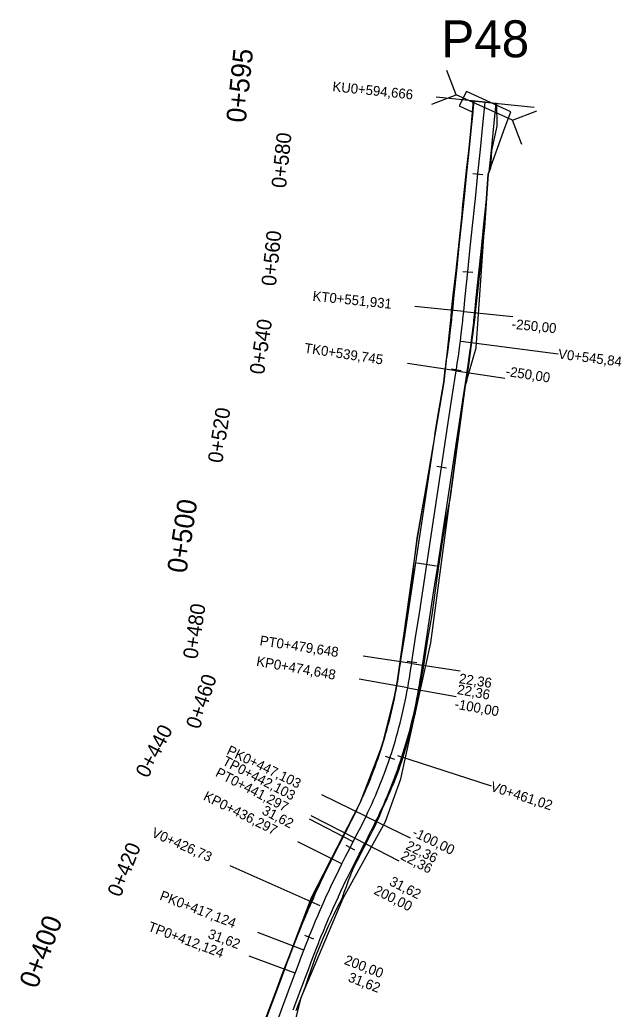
# Model space of a CAD drawing. Extents: x -636600 to -628587, y -1090963 to -1085869.
# Drawn here: x -635468.6 to -635346.4, y -1089113.9 to -1088913 of the extents above; entities that cross this region are included whole.
import ezdxf

# ---------------------------------------------------------------- set-up
doc = ezdxf.new("R2010")
doc.units = 0
for name, color, linetype in [('01_PARCELY_NÁVRH_PC', 7, 'Continuous'), ('03_PC_OBJEKTY_NÁVRH', 7, 'Continuous'), ('HEKTOMETRY100', 7, 'Continuous'), ('HEKTOMETRY20', 7, 'Continuous'), ('HL_BODY', 7, 'Continuous'), ('POLOMERY', 7, 'Continuous'), ('situace_osa', 7, 'Continuous'), ('situace_těleso', 7, 'Continuous'), ('situace_vozovka', 7, 'Continuous'), ('VRCHOLY', 7, 'Continuous')]:
    doc.layers.add(name, color=color, linetype=linetype)

msp = doc.modelspace()

# ---------------------------------------------------------------- linework, layer by layer
at = {"layer": '01_PARCELY_NÁVRH_PC'}
msp.add_lwpolyline([(-635412.69, -1089116.75), (-635411.38, -1089111.54), (-635402.9, -1089091.33), (-635394.3, -1089075.77), (-635391.17, -1089067.12), (-635385.06, -1089039.5), (-635378.75, -1088992.32), (-635378.08, -1088987.33), (-635375.83, -1088979.61), (-635373.37, -1088944.35), (-635369.95, -1088934.7), (-635368.8, -1088931.63), (-635377.78, -1088927.53), (-635379.28, -1088930.46), (-635376.55, -1088931.71), (-635382.41, -1088986.58), (-635387.8, -1089018.21), (-635392.18, -1089049.09), (-635394.99, -1089060.4), (-635399.46, -1089072.07), (-635409.36, -1089091.3), (-635427.3, -1089138.63)], dxfattribs=at)
at = {"layer": '03_PC_OBJEKTY_NÁVRH'}
for points in [[(-635384.84, -1088930.13), (-635379.88, -1088928.24), (-635381.77, -1088923.29)], [(-635368.48, -1088933.35), (-635379.88, -1088928.24)], [(-635366.59, -1088938.31), (-635368.48, -1088933.35), (-635363.52, -1088931.46)]]:
    msp.add_lwpolyline(points, dxfattribs=at)
at = {"layer": 'HEKTOMETRY100'}
for points in [[(-635375.99, -1088929.46), (-635372.01, -1088929.87)], [(-635387.87, -1089023.26), (-635383.91, -1089023.86)]]:
    msp.add_lwpolyline(points, dxfattribs=at)
at = {"layer": 'HEKTOMETRY20'}
for points in [[(-635374.99, -1088929.57), (-635373, -1088929.77)], [(-635376.49, -1088944.16), (-635374.5, -1088944.36)], [(-635378.53, -1088964.05), (-635376.54, -1088964.25)], [(-635380.86, -1088983.86), (-635378.88, -1088984.16)], [(-635383.87, -1089003.64), (-635381.89, -1089003.94)], [(-635389.89, -1089043.18), (-635387.91, -1089043.48)], [(-635394.31, -1089062.48), (-635392.41, -1089063.11)], [(-635402.33, -1089080.6), (-635400.56, -1089081.52)], [(-635410.75, -1089098.84), (-635408.89, -1089099.59)]]:
    msp.add_lwpolyline(points, dxfattribs=at)
at = {"layer": 'HL_BODY'}
for points in [[(-635374, -1088929.67), (-635383.94, -1088928.65)], [(-635378.36, -1088972.18), (-635388.31, -1088971.16)], [(-635379.9, -1088984.27), (-635389.79, -1088982.76)], [(-635388.95, -1089043.68), (-635398.84, -1089042.17)], [(-635389.75, -1089048.61), (-635399.59, -1089046.86)], [(-635398.22, -1089074.73), (-635407.22, -1089070.37)], [(-635400.85, -1089079.91), (-635409.74, -1089075.32)], [(-635400.48, -1089079.19), (-635409.37, -1089074.61)], [(-635403.13, -1089084.36), (-635412.07, -1089079.89)], [(-635410.87, -1089101.89), (-635420.2, -1089098.29)], [(-635412.63, -1089106.57), (-635422.01, -1089103.09)]]:
    msp.add_lwpolyline(points, dxfattribs=at)
at = {"layer": 'POLOMERY'}
for points in [[(-635374, -1088929.67), (-635364.05, -1088930.69)], [(-635378.36, -1088972.18), (-635368.42, -1088973.2)], [(-635379.9, -1088984.27), (-635370.02, -1088985.77)], [(-635388.95, -1089043.68), (-635379.07, -1089045.18)], [(-635389.75, -1089048.61), (-635379.9, -1089050.37)], [(-635400.85, -1089079.91), (-635409.74, -1089075.32)], [(-635398.22, -1089074.73), (-635389.23, -1089079.1)], [(-635403.13, -1089084.36), (-635412.07, -1089079.89)], [(-635400.48, -1089079.19), (-635391.59, -1089083.78)], [(-635410.87, -1089101.89), (-635420.2, -1089098.29)], [(-635412.63, -1089106.57), (-635422.01, -1089103.09)]]:
    msp.add_lwpolyline(points, dxfattribs=at)
at = {"layer": 'situace_osa'}
msp.add_lwpolyline([(-635416.86, -1089117.94), (-635415.11, -1089113.25), (-635413.37, -1089108.56), (-635412.63, -1089106.57), (-635412.05, -1089105.01), (-635411.63, -1089103.88), (-635411.47, -1089103.45), (-635410.87, -1089101.89), (-635410.41, -1089100.7), (-635409.94, -1089099.51), (-635409.82, -1089099.22), (-635409.46, -1089098.33), (-635408.97, -1089097.15), (-635408.48, -1089095.97), (-635407.98, -1089094.79), (-635407.89, -1089094.6), (-635407.47, -1089093.62), (-635406.95, -1089092.45), (-635406.43, -1089091.28), (-635405.89, -1089090.12), (-635405.85, -1089090.04), (-635405.36, -1089088.96), (-635404.81, -1089087.81), (-635404.25, -1089086.65), (-635403.7, -1089085.52), (-635403.69, -1089085.51), (-635403.13, -1089084.36), (-635402.37, -1089082.87), (-635401.61, -1089081.39), (-635401.44, -1089081.06), (-635400.85, -1089079.91), (-635400.48, -1089079.19), (-635400.02, -1089078.3), (-635399.57, -1089077.41), (-635399.16, -1089076.62), (-635399.11, -1089076.52), (-635398.66, -1089075.63), (-635398.22, -1089074.73), (-635397.83, -1089073.9), (-635397.44, -1089073.07), (-635397.06, -1089072.24), (-635397, -1089072.11), (-635396.68, -1089071.4), (-635396.32, -1089070.56), (-635395.96, -1089069.71), (-635395.61, -1089068.86), (-635395.26, -1089068.01), (-635395.06, -1089067.5), (-635394.93, -1089067.16), (-635394.6, -1089066.3), (-635394.28, -1089065.44), (-635393.97, -1089064.57), (-635393.67, -1089063.71), (-635393.37, -1089062.84), (-635393.36, -1089062.8), (-635393.08, -1089061.97), (-635392.81, -1089061.09), (-635392.53, -1089060.21), (-635392.27, -1089059.33), (-635392.02, -1089058.45), (-635391.89, -1089058.02), (-635391.77, -1089057.57), (-635391.53, -1089056.68), (-635391.3, -1089055.79), (-635391.08, -1089054.9), (-635390.86, -1089054.01), (-635390.67, -1089053.17), (-635390.65, -1089053.11), (-635390.46, -1089052.22), (-635390.27, -1089051.32), (-635390.08, -1089050.42), (-635389.91, -1089049.52), (-635389.75, -1089048.61), (-635389.69, -1089048.27), (-635389.58, -1089047.63), (-635389.41, -1089046.64), (-635389.26, -1089045.66), (-635389.1, -1089044.67), (-635388.95, -1089043.68), (-635388.9, -1089043.33), (-635388.15, -1089038.39), (-635387.39, -1089033.44), (-635386.64, -1089028.5), (-635385.89, -1089023.56), (-635385.14, -1089018.62), (-635384.38, -1089013.67), (-635383.63, -1089008.73), (-635382.88, -1089003.79), (-635382.12, -1088998.84), (-635381.37, -1088993.9), (-635380.62, -1088988.96), (-635379.9, -1088984.27), (-635379.87, -1088984.01), (-635379.68, -1088982.76), (-635379.46, -1088981.25), (-635379.26, -1088979.74), (-635379.17, -1088979.06), (-635379.06, -1088978.23), (-635378.87, -1088976.72), (-635378.69, -1088975.21), (-635378.57, -1088974.1), (-635378.52, -1088973.69), (-635378.36, -1088972.18), (-635378.05, -1088969.13), (-635377.54, -1088964.15), (-635377.03, -1088959.18), (-635376.52, -1088954.21), (-635376.01, -1088949.23), (-635375.5, -1088944.26), (-635374.98, -1088939.28), (-635374.47, -1088934.31), (-635374, -1088929.67)], dxfattribs=at)
at = {"layer": 'situace_těleso'}
msp.add_lwpolyline([(-635419.09, -1089117.11), (-635417.33, -1089112.43), (-635415.59, -1089107.74), (-635414.83, -1089105.75), (-635414.23, -1089104.2), (-635413.79, -1089103.07), (-635413.62, -1089102.64), (-635412.99, -1089101.07), (-635412.51, -1089099.88), (-635412.04, -1089098.67), (-635411.92, -1089098.37), (-635411.57, -1089097.47), (-635411.09, -1089096.26), (-635410.61, -1089095.06), (-635410.12, -1089093.87), (-635410.04, -1089093.67), (-635409.62, -1089092.68), (-635409.11, -1089091.49), (-635408.59, -1089090.3), (-635408.06, -1089089.12), (-635408.02, -1089089.04), (-635407.51, -1089087.95), (-635406.95, -1089086.78), (-635406.39, -1089085.62), (-635405.83, -1089084.48), (-635405.82, -1089084.46), (-635405.24, -1089083.3), (-635404.47, -1089081.81), (-635403.7, -1089080.32), (-635403.52, -1089079.99), (-635402.92, -1089078.84), (-635402.54, -1089078.13), (-635402.08, -1089077.25), (-635401.62, -1089076.37), (-635401.21, -1089075.58), (-635401.16, -1089075.49), (-635400.71, -1089074.62), (-635400.27, -1089073.74), (-635399.87, -1089072.94), (-635399.48, -1089072.13), (-635399.12, -1089071.3), (-635399.07, -1089071.18), (-635398.77, -1089070.48), (-635398.43, -1089069.65), (-635398.08, -1089068.82), (-635397.74, -1089067.99), (-635397.4, -1089067.16), (-635397.21, -1089066.66), (-635397.08, -1089066.32), (-635396.76, -1089065.49), (-635396.45, -1089064.65), (-635396.14, -1089063.8), (-635395.84, -1089062.96), (-635395.55, -1089062.11), (-635395.54, -1089062.07), (-635395.27, -1089061.26), (-635394.99, -1089060.4), (-635394.73, -1089059.55), (-635394.47, -1089058.69), (-635394.22, -1089057.82), (-635394.1, -1089057.4), (-635393.98, -1089056.96), (-635393.75, -1089056.09), (-635393.53, -1089055.22), (-635393.31, -1089054.35), (-635393.1, -1089053.48), (-635392.91, -1089052.66), (-635392.9, -1089052.61), (-635392.71, -1089051.73), (-635392.52, -1089050.85), (-635392.35, -1089049.97), (-635392.18, -1089049.09), (-635392.02, -1089048.21), (-635391.96, -1089047.87), (-635391.85, -1089047.24), (-635391.7, -1089046.27), (-635391.55, -1089045.3), (-635391.4, -1089044.31), (-635391.25, -1089043.33), (-635391.2, -1089042.98), (-635390.43, -1089038.04), (-635389.62, -1089033.11), (-635388.98, -1089028.14), (-635388.41, -1089023.17), (-635387.8, -1089018.21), (-635386.94, -1089013.28), (-635386.06, -1089008.36), (-635385.19, -1089003.43), (-635384.37, -1088998.5), (-635384.08, -1088996.39), (-635382.41, -1088986.58), (-635382.14, -1088983.93), (-635382.1, -1088983.68), (-635381.93, -1088982.43), (-635381.74, -1088980.93), (-635381.56, -1088979.44), (-635381.48, -1088978.76), (-635381.39, -1088977.94), (-635381.23, -1088976.44), (-635381.08, -1088974.93), (-635380.98, -1088973.83), (-635380.95, -1088973.43), (-635380.84, -1088971.93), (-635380.5, -1088968.87), (-635379.89, -1088963.91), (-635379.28, -1088958.95), (-635378.76, -1088953.97), (-635378.63, -1088951.19), (-635377.75, -1088942.97), (-635377.27, -1088939.05), (-635376.81, -1088934.07), (-635376.41, -1088929.42), (-635376.23, -1088929.44), (-635374, -1088929.67), (-635371.76, -1088929.9), (-635371.71, -1088929.9), (-635371.67, -1088934.6), (-635372.71, -1088939.52), (-635372.94, -1088943.13), (-635373.37, -1088944.35), (-635374.13, -1088955.18), (-635374.59, -1088959.43), (-635375.14, -1088964.4), (-635375.7, -1088969.37), (-635376.04, -1088972.42), (-635376.21, -1088973.95), (-635376.26, -1088974.35), (-635376.4, -1088975.47), (-635376.6, -1088977), (-635376.8, -1088978.52), (-635376.92, -1088979.36), (-635377.02, -1088980.04), (-635377.22, -1088981.57), (-635377.43, -1088983.09), (-635377.6, -1088984.36), (-635377.63, -1088984.61), (-635377.73, -1088986.12), (-635378.08, -1088987.33), (-635381.11, -1089009.95), (-635381.91, -1089014.05), (-635382.75, -1089018.98), (-635383.48, -1089023.92), (-635384.2, -1089028.87), (-635384.85, -1089033.83), (-635385.71, -1089038.76), (-635386.51, -1089043.69), (-635386.56, -1089044.04), (-635386.71, -1089045.03), (-635386.86, -1089046.03), (-635387.02, -1089047.03), (-635387.18, -1089048.03), (-635387.29, -1089048.69), (-635387.36, -1089049.04), (-635387.53, -1089049.97), (-635387.69, -1089050.89), (-635387.87, -1089051.81), (-635388.06, -1089052.74), (-635388.26, -1089053.66), (-635388.27, -1089053.71), (-635388.47, -1089054.57), (-635388.69, -1089055.49), (-635388.92, -1089056.4), (-635389.16, -1089057.31), (-635389.42, -1089058.21), (-635389.55, -1089058.67), (-635389.68, -1089059.12), (-635389.95, -1089060.02), (-635390.21, -1089060.92), (-635390.48, -1089061.82), (-635390.76, -1089062.72), (-635391.04, -1089063.57), (-635391.05, -1089063.61), (-635391.35, -1089064.51), (-635391.66, -1089065.39), (-635391.99, -1089066.28), (-635392.32, -1089067.16), (-635392.66, -1089068.03), (-635392.83, -1089068.37), (-635393.03, -1089068.9), (-635393.39, -1089069.77), (-635393.77, -1089070.63), (-635394.16, -1089071.48), (-635394.55, -1089072.34), (-635394.9, -1089073.05), (-635394.94, -1089073.19), (-635395.26, -1089074.08), (-635395.64, -1089074.94), (-635396.03, -1089075.79), (-635396.47, -1089076.72), (-635396.92, -1089077.63), (-635396.97, -1089077.72), (-635397.37, -1089078.54), (-635397.83, -1089079.43), (-635398.29, -1089080.32), (-635398.66, -1089081.04), (-635399.26, -1089082.19), (-635399.43, -1089082.52), (-635400.19, -1089083.99), (-635400.94, -1089085.46), (-635401.4, -1089086.63), (-635401.41, -1089086.65), (-635401.85, -1089087.82), (-635402.28, -1089089.01), (-635402.71, -1089090.21), (-635403.08, -1089091.32), (-635403.13, -1089091.4), (-635403.7, -1089092.52), (-635404.27, -1089093.65), (-635404.82, -1089094.78), (-635405.28, -1089095.73), (-635405.36, -1089095.92), (-635405.89, -1089097.06), (-635406.41, -1089098.21), (-635406.91, -1089099.37), (-635407.28, -1089100.24), (-635407.4, -1089100.53), (-635407.87, -1089101.7), (-635408.33, -1089102.87), (-635408.91, -1089104.42), (-635409.06, -1089104.84), (-635409.46, -1089105.98), (-635410.01, -1089107.55), (-635410.68, -1089109.56), (-635412.5, -1089114.22)], dxfattribs=at)
at = {"layer": 'situace_vozovka'}
for points in [[(-635418.97, -1089117.15), (-635417.22, -1089112.47), (-635415.48, -1089107.78), (-635414.74, -1089105.79), (-635414.16, -1089104.22), (-635413.73, -1089103.08), (-635413.57, -1089102.65), (-635412.97, -1089101.08), (-635412.5, -1089099.88), (-635412.03, -1089098.68), (-635411.91, -1089098.38), (-635411.54, -1089097.48), (-635411.05, -1089096.28), (-635410.55, -1089095.09), (-635410.04, -1089093.9), (-635409.96, -1089093.71), (-635409.53, -1089092.72), (-635409, -1089091.53), (-635408.47, -1089090.35), (-635407.94, -1089089.18), (-635407.9, -1089089.09), (-635407.39, -1089088.01), (-635406.84, -1089086.84), (-635406.28, -1089085.67), (-635405.72, -1089084.53), (-635405.71, -1089084.51), (-635405.14, -1089083.35), (-635404.38, -1089081.85), (-635403.61, -1089080.36), (-635403.44, -1089080.03), (-635402.85, -1089078.88), (-635402.48, -1089078.16), (-635402.02, -1089077.27), (-635401.57, -1089076.39), (-635401.17, -1089075.6), (-635401.12, -1089075.51), (-635400.68, -1089074.63), (-635400.25, -1089073.75), (-635399.86, -1089072.94), (-635399.48, -1089072.13), (-635399.11, -1089071.31), (-635399.05, -1089071.18), (-635398.74, -1089070.49), (-635398.38, -1089069.67), (-635398.03, -1089068.84), (-635397.69, -1089068.01), (-635397.35, -1089067.18), (-635397.16, -1089066.68), (-635397.03, -1089066.34), (-635396.71, -1089065.51), (-635396.4, -1089064.66), (-635396.09, -1089063.82), (-635395.79, -1089062.97), (-635395.51, -1089062.12), (-635395.49, -1089062.08), (-635395.22, -1089061.27), (-635394.95, -1089060.42), (-635394.69, -1089059.56), (-635394.43, -1089058.7), (-635394.18, -1089057.84), (-635394.06, -1089057.41), (-635393.94, -1089056.97), (-635393.7, -1089056.11), (-635393.48, -1089055.24), (-635393.26, -1089054.37), (-635393.05, -1089053.49), (-635392.86, -1089052.67), (-635392.85, -1089052.62), (-635392.66, -1089051.74), (-635392.47, -1089050.86), (-635392.29, -1089049.98), (-635392.12, -1089049.1), (-635391.96, -1089048.22), (-635391.9, -1089047.88), (-635391.79, -1089047.26), (-635391.63, -1089046.28), (-635391.48, -1089045.31), (-635391.33, -1089044.33), (-635391.18, -1089043.34), (-635391.12, -1089042.99), (-635390.37, -1089038.05), (-635389.62, -1089033.11), (-635388.87, -1089028.16), (-635388.11, -1089023.22), (-635387.36, -1089018.28), (-635386.61, -1089013.33), (-635385.85, -1089008.39), (-635385.1, -1089003.45), (-635384.35, -1088998.5), (-635383.6, -1088993.56), (-635382.41, -1088986.58), (-635382.13, -1088983.93), (-635382.09, -1088983.68), (-635381.91, -1088982.43), (-635381.69, -1088980.94), (-635381.49, -1088979.45), (-635381.4, -1088978.77), (-635381.29, -1088977.95), (-635381.11, -1088976.45), (-635380.93, -1088974.95), (-635380.81, -1088973.85), (-635380.76, -1088973.45), (-635380.6, -1088971.95), (-635380.29, -1088968.9), (-635379.78, -1088963.92), (-635379.27, -1088958.95), (-635378.76, -1088953.98), (-635378.24, -1088949), (-635377.73, -1088944.03), (-635377.22, -1088939.05), (-635376.71, -1088934.08), (-635376.23, -1088929.44)], [(-635413.01, -1089114.03), (-635411.26, -1089109.35), (-635410.52, -1089107.35), (-635409.94, -1089105.8), (-635409.52, -1089104.67), (-635409.36, -1089104.24), (-635408.77, -1089102.7), (-635408.31, -1089101.52), (-635407.85, -1089100.35), (-635407.73, -1089100.06), (-635407.38, -1089099.18), (-635406.89, -1089098.01), (-635406.41, -1089096.84), (-635405.91, -1089095.68), (-635405.83, -1089095.49), (-635405.41, -1089094.52), (-635404.89, -1089093.37), (-635404.38, -1089092.21), (-635403.85, -1089091.06), (-635403.81, -1089090.98), (-635403.32, -1089089.92), (-635402.78, -1089088.78), (-635402.23, -1089087.64), (-635401.68, -1089086.52), (-635401.68, -1089086.5), (-635401.11, -1089085.37), (-635400.37, -1089083.9), (-635399.61, -1089082.42), (-635399.44, -1089082.09), (-635398.85, -1089080.94), (-635398.48, -1089080.23), (-635398.02, -1089079.33), (-635397.56, -1089078.44), (-635397.15, -1089077.63), (-635397.1, -1089077.54), (-635396.65, -1089076.63), (-635396.2, -1089075.71), (-635395.79, -1089074.87), (-635395.4, -1089074.02), (-635395.01, -1089073.16), (-635394.95, -1089073.03), (-635394.62, -1089072.31), (-635394.25, -1089071.44), (-635393.88, -1089070.58), (-635393.52, -1089069.71), (-635393.17, -1089068.84), (-635392.97, -1089068.32), (-635392.83, -1089067.97), (-635392.5, -1089067.09), (-635392.17, -1089066.21), (-635391.85, -1089065.33), (-635391.54, -1089064.44), (-635391.24, -1089063.55), (-635391.22, -1089063.51), (-635390.94, -1089062.66), (-635390.66, -1089061.77), (-635390.38, -1089060.87), (-635390.11, -1089059.97), (-635389.85, -1089059.07), (-635389.73, -1089058.62), (-635389.6, -1089058.16), (-635389.35, -1089057.26), (-635389.12, -1089056.35), (-635388.89, -1089055.44), (-635388.67, -1089054.52), (-635388.47, -1089053.67), (-635388.46, -1089053.61), (-635388.26, -1089052.69), (-635388.06, -1089051.77), (-635387.88, -1089050.85), (-635387.7, -1089049.93), (-635387.53, -1089049.01), (-635387.47, -1089048.65), (-635387.36, -1089048), (-635387.19, -1089047), (-635387.03, -1089046), (-635386.88, -1089045.01), (-635386.73, -1089044.02), (-635386.68, -1089043.67), (-635385.92, -1089038.73), (-635385.17, -1089033.78), (-635384.42, -1089028.84), (-635383.66, -1089023.9), (-635382.91, -1089018.95), (-635382.16, -1089014.01), (-635381.41, -1089009.07), (-635380.65, -1089004.13), (-635379.9, -1088999.18), (-635379.15, -1088994.24), (-635378.39, -1088989.3), (-635377.68, -1088984.61), (-635377.64, -1088984.35), (-635377.45, -1088983.09), (-635377.24, -1088981.56), (-635377.03, -1088980.04), (-635376.94, -1088979.36), (-635376.83, -1088978.52), (-635376.64, -1088976.99), (-635376.46, -1088975.47), (-635376.33, -1088974.35), (-635376.29, -1088973.94), (-635376.13, -1088972.41), (-635375.81, -1088969.36), (-635375.3, -1088964.38), (-635374.79, -1088959.41), (-635374.28, -1088954.44), (-635373.77, -1088949.46), (-635373.64, -1088948.2), (-635373.37, -1088944.35), (-635373.19, -1088943.85), (-635372.75, -1088939.51), (-635372.24, -1088934.54), (-635371.76, -1088929.9)]]:
    msp.add_lwpolyline(points, dxfattribs=at)
at = {"layer": 'VRCHOLY'}
for points in [[(-635378.99, -1088978.24), (-635359.15, -1088980.77)], [(-635391.8, -1089062.38), (-635372.78, -1089068.56)], [(-635407.55, -1089092.88), (-635425.84, -1089084.8)]]:
    msp.add_lwpolyline(points, dxfattribs=at)

# ---------------------------------------------------------------- texts
at = {"layer": '03_PC_OBJEKTY_NÁVRH'}
msp.add_text('P48', height=7.5, dxfattribs=at).set_placement((-635382.92, -1088920.58))
at = {"layer": 'HEKTOMETRY100'}
for s, rotation, p in [('0+595', 84.1336, (-635422.69, -1088933.99)), ('0+500', 81.3408, (-635434.74, -1089025.5)), ('0+400', 69.6187, (-635465.08, -1089109.91))]:
    msp.add_text(s, height=4, rotation=rotation, dxfattribs=at).set_placement(p)
at = {"layer": 'HEKTOMETRY20'}
for s, rotation, p in [('0+580', 84.1336, (-635414.5, -1088947.24)), ('0+560', 84.1336, (-635416.55, -1088967.14)), ('0+540', 81.3993, (-635418.97, -1088985.13)), ('0+520', 81.3408, (-635427.45, -1089003.1)), ('0+480', 81.3408, (-635432.51, -1089042.91)), ('0+460', 71.5156, (-635432.08, -1089057.19)), ('0+440', 62.7419, (-635442.57, -1089067.14)), ('0+420', 68.0787, (-635448.13, -1089091.3))]:
    msp.add_text(s, height=3, rotation=rotation, dxfattribs=at).set_placement(p)
at = {"layer": 'HL_BODY'}
for s, rotation, p in [('KU0+594,666', 354.1336, (-635405.12, -1088927.48)), ('KT0+551,931', 354.1336, (-635409.15, -1088970.02)), ('TK0+539,745', 351.3408, (-635410.88, -1088980.56)), ('PT0+479,648', 351.3408, (-635419.93, -1089039.97)), ('KP0+474,648', 349.9084, (-635420.62, -1089044.14)), ('PK0+447,103', 334.1261, (-635426.71, -1089062.02)), ('TP0+442,103', 332.6937, (-635427.59, -1089064.15)), ('PT0+441,297', 332.6937, (-635429.01, -1089066.49)), ('KP0+436,297', 333.4099, (-635431.45, -1089071.3)), ('PK0+417,124', 338.9025, (-635440.32, -1089091.6)), ('TP0+412,124', 339.6187, (-635442.7, -1089097.91))]:
    msp.add_text(s, height=2, rotation=rotation, dxfattribs=at).set_placement(p)
at = {"layer": 'POLOMERY'}
for s, rotation, p in [('-250,00', 354.1336, (-635368.67, -1088975.69)), ('-250,00', 351.3408, (-635369.94, -1088985.28)), ('22,36', 351.3408, (-635379.44, -1089047.66)), ('22,36', 349.9084, (-635379.81, -1089049.87)), ('-100,00', 349.9084, (-635380.34, -1089052.83)), ('31,62', 332.6937, (-635419.56, -1089074.17)), ('-100,00', 334.1261, (-635389.01, -1089078.65)), ('22,36', 334.1261, (-635390.32, -1089081.34)), ('22,36', 332.6937, (-635391.37, -1089083.34)), ('31,62', 333.4099, (-635393.67, -1089088.61)), ('200,00', 333.4099, (-635396.79, -1089090.4)), ('31,62', 339.6187, (-635430.53, -1089099.39)), ('200,00', 338.9025, (-635402.81, -1089104.67)), ('31,62', 338.9025, (-635402.04, -1089108.18))]:
    msp.add_text(s, height=2, rotation=rotation, dxfattribs=at).set_placement(p)
at = {"layer": 'VRCHOLY'}
for s, rotation, p in [('V0+545,84', 352.7372, (-635359.27, -1088981.76)), ('V0+545,84', 352.7372, (-635359.27, -1088981.76)), ('V0+461,02', 342.0172, (-635373.09, -1089069.51)), ('V0+426,73', 336.1562, (-635441.99, -1089078.76))]:
    msp.add_text(s, height=2, rotation=rotation, dxfattribs=at).set_placement(p)

doc.saveas('drawing.dxf')
